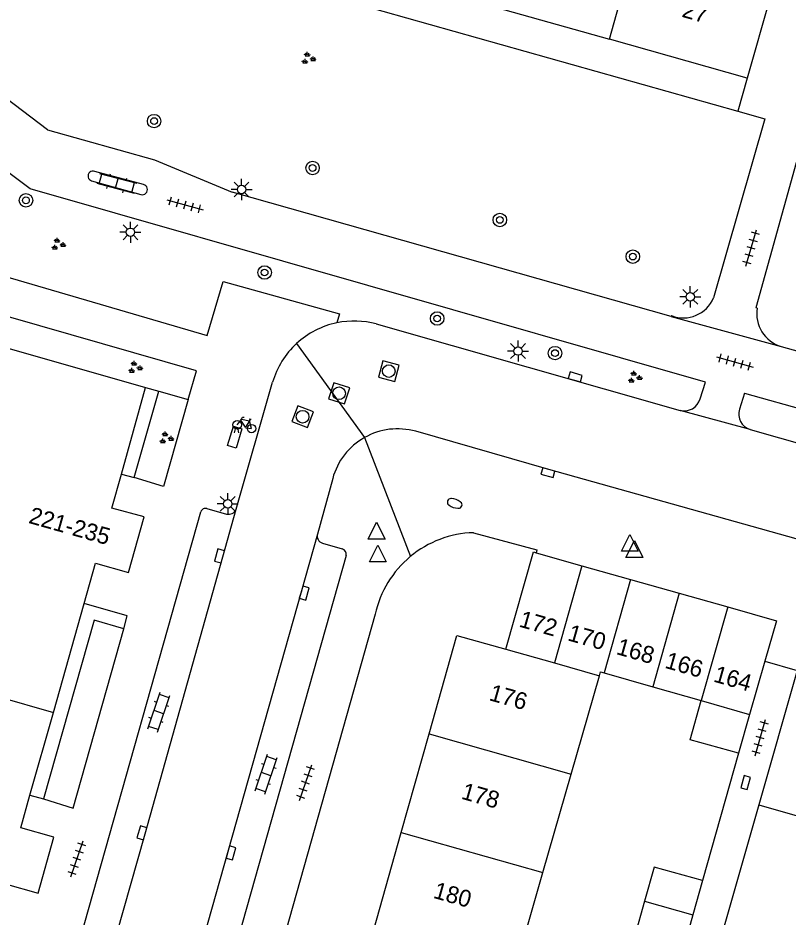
# Model space of a CAD drawing. Extents: x 132994 to 136000, y 393499 to 395512.
# Drawn here: x 134073.2 to 134118.9, y 394581.5 to 394634.8 of the extents above; entities that cross this region are included whole.
import ezdxf

# ---------------------------------------------------------------- set-up
doc = ezdxf.new("R2010")
doc.units = 0
for name, color, linetype in [('gg-afsc-erfafscheiding', 7, 'Continuous'), ('gg-afsc-hekwerk', 7, 'Continuous'), ('gg-afsc-muur', 7, 'Continuous'), ('gg-anno-huisnummerreeks BGT', 7, 'Continuous'), ('gg-bbg-bijgebouw', 7, 'Continuous'), ('gg-bbg-gedigitaliseerde bebouwing', 7, 'Continuous'), ('gg-bbg-gedigitaliseerde bijgebouw', 7, 'Continuous'), ('gg-bbg-hoofdgebouw', 7, 'Continuous'), ('gg-bbg-tussenscheiding', 7, 'Continuous'), ('gg-knt-verharding', 7, 'Continuous'), ('gg-knt-verharding nz', 7, 'Continuous'), ('gt-grn-groengrens', 7, 'Continuous'), ('gt-grn-weggrens', 7, 'Continuous'), ('gt-symb-boom', 7, 'Continuous'), ('gt-symb-brandkraan', 7, 'Continuous'), ('gt-symb-fietsenrek', 7, 'Continuous'), ('gt-symb-groenvak', 7, 'Continuous'), ('gt-symb-klinker verharding', 7, 'Continuous'), ('gt-symb-kolk', 7, 'Continuous'), ('gt-symb-lichtmast', 7, 'Continuous'), ('gt-symb-rioolschacht', 7, 'Continuous'), ('gt-symb-tegel verharding', 7, 'Continuous'), ('gt-symb-waterafsluiter', 7, 'Continuous')]:
    doc.layers.add(name, color=color, linetype=linetype)

# ---------------------------------------------------------------- blocks, each defined once
blk = doc.blocks.new('gt0-FREK')
at = {"layer": 'gt-symb-fietsenrek'}
for p, q in [((0.259, 0.762), (0.294, 0.823)), ((0.54, 0.335), (0.259, 0.762)), ((0.294, 0.823), (0.767, 0.714)), ((0.767, 0.714), (0.54, 0.335)), ((0.757, 0.841), (0.866, 0.816)), ((0.767, 0.714), (0.84, 0.822)), ((0.895, 0.252), (0.767, 0.714))]:
    blk.add_line(p, q, dxfattribs=at)
for points in [[(0.036, 0.476), (0.228, 0.708), (0.259, 0.762)], [(0.294, 0.823), (0.36, 0.937), (0.452, 0.935)], [(-0.124, 0), (-0.047, 0.312), (0.053, 0.312), (0.12, 0)], [(0.54, 0.335), (0.555, 0.305), (0.895, 0.252)]]:
    blk.add_lwpolyline(points, dxfattribs=at)
for centre in [(0.036, 0.476), (0.895, 0.252)]:
    blk.add_circle(centre, 0.252, dxfattribs=at)
blk = doc.blocks.new('gt0-KOLK')
at = {"layer": 'gt-symb-kolk'}
blk.add_lwpolyline([(0, 0), (0.375, 0), (0.375, 0.4), (-0.375, 0.4), (-0.375, 0), (0, 0)], dxfattribs=at)
blk = doc.blocks.new('gt0-RS')
at = {"layer": 'gt-symb-rioolschacht'}
blk.add_lwpolyline([(-0.5, -0.5), (0.5, -0.5), (0.5, 0.5), (-0.5, 0.5)], close=True, dxfattribs=at)
blk.add_circle((0, 0), 0.375, dxfattribs=at)
blk = doc.blocks.new('gt0-WAFSL')
at = {"layer": 'gt-symb-waterafsluiter'}
for p, q in [((-0.5, -0.333), (0, 0.667)), ((0, 0.667), (0.5, -0.333)), ((0.5, -0.333), (-0.5, -0.333))]:
    blk.add_line(p, q, dxfattribs=at)
blk = doc.blocks.new('gt0-KL1')
at = {"layer": 'gt-symb-klinker verharding'}
for p, q in [((-1.15, 0.3), (1.15, 0.3)), ((-1, -0.3), (-1, 0.3)), ((-0.5, 0.3), (-0.5, 0.45)), ((0, -0.3), (0, 0.3)), ((0.5, 0.3), (0.5, 0.45)), ((1, -0.3), (1, 0.3)), ((-1.15, -0.3), (1.15, -0.3)), ((-0.5, -0.45), (-0.5, -0.3)), ((0.5, -0.45), (0.5, -0.3))]:
    blk.add_line(p, q, dxfattribs=at)
blk = doc.blocks.new('gt0-TEG1')
at = {"layer": 'gt-symb-tegel verharding'}
for p, q in [((-1.125, 0), (1.125, 0)), ((-0.9, -0.25), (-0.9, 0.25)), ((-0.45, -0.25), (-0.45, 0.25)), ((0, -0.25), (0, 0.25)), ((0.45, -0.25), (0.45, 0.25)), ((0.9, -0.25), (0.9, 0.25))]:
    blk.add_line(p, q, dxfattribs=at)
blk = doc.blocks.new('gt0-BOOM')
at = {"layer": 'gt-symb-boom'}
for radius in [0.4, 0.2]:
    blk.add_circle((0, 0), radius, dxfattribs=at)
blk = doc.blocks.new('gt0-LMAST')
at = {"layer": 'gt-symb-lichtmast'}
for p, q in [((-0.005, 0.246), (-0.005, 0.621)), ((-0.182, 0.173), (-0.447, 0.438)), ((0.172, 0.173), (0.437, 0.438)), ((-0.255, -0.004), (-0.63, -0.004)), ((-0.182, -0.181), (-0.447, -0.446)), ((-0.005, -0.254), (-0.005, -0.629)), ((0.437, -0.446), (0.172, -0.181)), ((0.245, -0.004), (0.62, -0.004))]:
    blk.add_line(p, q, dxfattribs=at)
blk.add_circle((-0.005, -0.004), 0.25, dxfattribs=at)
blk = doc.blocks.new('gt0-GRVAK')
at = {"layer": 'gt-symb-groenvak'}
for p, q in [((-0.11, 0.189), (-0.228, 0.24)), ((-0.182, 0.153), (0.088, 0.153)), ((-0.091, 0.211), (-0.156, 0.322)), ((-0.047, 0.214), (-0.047, 0.393)), ((-0.004, 0.211), (0.061, 0.322)), ((0.015, 0.189), (0.133, 0.24)), ((0.262, -0.052), (0.197, 0.059)), ((0.305, -0.049), (0.305, 0.13)), ((0.349, -0.052), (0.414, 0.059)), ((-0.245, -0.228), (-0.363, -0.177)), ((-0.318, -0.264), (-0.047, -0.264)), ((-0.226, -0.206), (-0.291, -0.095)), ((-0.183, -0.203), (-0.183, -0.024)), ((-0.139, -0.206), (-0.074, -0.095)), ((-0.12, -0.228), (-0.002, -0.177)), ((0.243, -0.074), (0.125, -0.023)), ((0.17, -0.11), (0.441, -0.11)), ((0.368, -0.074), (0.486, -0.023))]:
    blk.add_line(p, q, dxfattribs=at)
blk = doc.blocks.new('gt0-BR')
at = {"layer": 'gt-symb-brandkraan'}
for centre, radius, start, end in [((-0.244, 0), 0.206, 107.5669, 252.4331), ((0.599, -2.664), 3, 106.892, 107.5669), ((0, -0.691), 0.938, 73.108, 106.892), ((-0.599, -2.664), 3, 72.4331, 73.108), ((0.244, 0), 0.206, 287.567, 72.4331), ((0.599, 2.664), 3, 252.4331, 253.108), ((0, 0.691), 0.938, 253.108, 286.8921), ((-0.599, 2.664), 3, 286.8921, 287.567)]:
    blk.add_arc(centre, radius, start, end, dxfattribs=at)

msp = doc.modelspace()

# ---------------------------------------------------------------- linework, layer by layer
at = {"layer": 'gg-afsc-erfafscheiding'}
for p, q in [((134115.967, 394591.187), (134113.824, 394583.631)), ((134117.169, 394588.127), (134115.12, 394580.918))]:
    msp.add_line(p, q, dxfattribs=at)
at = {"layer": 'gg-afsc-hekwerk'}
msp.add_line((134117.525, 394596.655), (134119.443, 394596.113), dxfattribs=at)
at = {"layer": 'gg-afsc-muur'}
msp.add_line((134091.064, 394638.439), (134108.296, 394633.575), dxfattribs=at)
at = {"layer": 'gg-bbg-bijgebouw'}
for p, q in [((134103.944, 394603.094), (134106.666, 394602.324)), ((134106.666, 394602.324), (134109.552, 394601.508)), ((134109.552, 394601.508), (134112.438, 394600.692)), ((134112.438, 394600.692), (134115.324, 394599.876)), ((134115.324, 394599.876), (134118.21, 394599.06)), ((134118.21, 394599.06), (134117.525, 394596.655)), ((134117.525, 394596.655), (134116.624, 394593.493)), ((134116.624, 394593.493), (134115.967, 394591.187)), ((134113.824, 394583.631), (134113.252, 394581.608)), ((134113.252, 394581.608), (134112.668, 394579.544))]:
    msp.add_line(p, q, dxfattribs=at)
msp.add_lwpolyline([(134102.14, 394597.37), (134103.78, 394603.14), (134103.944, 394603.094)], dxfattribs=at)
at = {"layer": 'gg-bbg-gedigitaliseerde bebouwing'}
for p, q in [((134106.025, 394589.955), (134107.699, 394595.796)), ((134104.351, 394584.112), (134106.025, 394589.955)), ((134102.676, 394578.269), (134104.351, 394584.112))]:
    msp.add_line(p, q, dxfattribs=at)
at = {"layer": 'gg-bbg-gedigitaliseerde bijgebouw'}
for p, q in [((134107.984, 394595.963), (134110.867, 394595.139)), ((134110.867, 394595.139), (134113.751, 394594.314)), ((134110.386, 394582.414), (134109.805, 394580.349))]:
    msp.add_line(p, q, dxfattribs=at)
for points in [[(134107.699, 394595.796), (134107.765, 394596.026), (134107.984, 394595.963)], [(134115.967, 394591.187), (134113.098, 394591.994), (134113.751, 394594.314)], [(134113.824, 394583.631), (134110.954, 394584.431), (134110.386, 394582.414)]]:
    msp.add_lwpolyline(points, dxfattribs=at)
at = {"layer": 'gg-bbg-hoofdgebouw'}
for p, q in [((134108.296, 394633.575), (134109.886, 394639.299)), ((134118.096, 394636.982), (134116.484, 394631.265)), ((134116.484, 394631.265), (134108.296, 394633.575)), ((134068.53, 394616.4), (134080.76, 394612.91)), ((134079.318, 394607.765), (134080.76, 394612.91)), ((134075.282, 394593.615), (134077.11, 394600.071)), ((134119.443, 394596.113), (134117.169, 394588.127)), ((134073.892, 394588.706), (134075.282, 394593.615)), ((134095.934, 394586.492), (134097.587, 394592.341)), ((134117.169, 394588.127), (134123.028, 394586.463)), ((134094.28, 394580.642), (134095.934, 394586.492))]:
    msp.add_line(p, q, dxfattribs=at)
for points in [[(134077.11, 394600.071), (134077.79, 394602.47), (134079.75, 394601.92), (134080.68, 394605.23), (134078.751, 394605.74), (134079.318, 394607.765)], [(134097.587, 394592.341), (134099.24, 394598.19), (134102.14, 394597.37)], [(134071.734, 394581.027), (134072.41, 394583.44), (134074.37, 394582.89), (134075.31, 394586.21), (134073.341, 394586.76), (134073.892, 394588.706)]]:
    msp.add_lwpolyline(points, dxfattribs=at)
at = {"layer": 'gg-bbg-tussenscheiding'}
for p, q in [((134106.666, 394602.324), (134105.033, 394596.551)), ((134109.552, 394601.508), (134107.984, 394595.963)), ((134112.438, 394600.692), (134110.867, 394595.139)), ((134115.324, 394599.876), (134113.751, 394594.314)), ((134102.14, 394597.37), (134105.033, 394596.551)), ((134063.058, 394597.069), (134075.282, 394593.615)), ((134105.033, 394596.551), (134107.699, 394595.796)), ((134113.751, 394594.314), (134116.624, 394593.493)), ((134097.587, 394592.341), (134106.025, 394589.955)), ((134095.934, 394586.492), (134104.351, 394584.112)), ((134110.386, 394582.414), (134113.252, 394581.608))]:
    msp.add_line(p, q, dxfattribs=at)
at = {"layer": 'gg-knt-verharding'}
for p, q in [((134058.583, 394645.525), (134115.93, 394629.307)), ((134074.922, 394628.206), (134068.148, 394633.317)), ((134115.93, 394629.307), (134117.519, 394628.858)), ((134117.519, 394628.858), (134114.486, 394618.222)), ((134119.494, 394626.6), (134116.984, 394617.641)), ((134080.632, 394624.949), (134077.739, 394625.732)), ((134077.552, 394625.173), (134080.469, 394624.351)), ((134111.973, 394617.116), (134085.892, 394624.502)), ((134114.48, 394618.223), (134114.486, 394618.222)), ((134117.075, 394617.616), (134116.984, 394617.641)), ((134111.987, 394617.168), (134111.973, 394617.116)), ((134094.455, 394616.673), (134112.495, 394611.544)), ((134118.493, 394615.339), (134191.661, 394594.525)), ((134086.143, 394605.674), (134088.299, 394613.217)), ((134113.689, 394612.226), (134114.011, 394613.227)), ((134080.07, 394607.554), (134081.547, 394612.683)), ((134080.76, 394612.91), (134081.547, 394612.683)), ((134116.318, 394612.568), (134116.016, 394611.612)), ((134116.318, 394612.568), (134194.325, 394590.495)), ((134116.654, 394610.403), (134112.495, 394611.544)), ((134116.654, 394610.403), (134157.822, 394598.748)), ((134091.865, 394607.501), (134090.954, 394604.203)), ((134084.4, 394605.715), (134085.566, 394605.391)), ((134073.397, 394567.865), (134084.041, 394605.52)), ((134091.252, 394603.659), (134092.438, 394603.326)), ((134092.666, 394602.933), (134078.024, 394551.107))]:
    msp.add_line(p, q, dxfattribs=at)
for points in [[(134074.922, 394628.206), (134081.277, 394626.422), (134085.892, 394624.502)], [(134114.011, 394613.227), (134073.902, 394624.702), (134071.414, 394626.561)], [(134066.34, 394621.28), (134084.406, 394615.994), (134085.368, 394619.197), (134092.276, 394617.268), (134092.118, 394616.742)], [(134083.286, 394612.189), (134083.769, 394613.889), (134065.151, 394619.24)], [(134083.286, 394612.189), (134081.821, 394607.033), (134080.07, 394607.554)], [(134121.017, 394603.462), (134104.698, 394608.037), (134096.795, 394610.301)], [(134100.228, 394604.282), (134103.994, 394603.271), (134103.944, 394603.094)], [(134094.395, 394599.439), (134081.251, 394552.849), (134084.909, 394551.791)], [(134079.471, 394598.585), (134077.711, 394599.084), (134074.696, 394588.478)], [(134074.696, 394588.478), (134076.447, 394587.935), (134079.471, 394598.585)]]:
    msp.add_lwpolyline(points, dxfattribs=at)
for centre, radius, start, end in [((134077.634, 394625.456), 0.295, 69.0965, 253.9106), ((134080.552, 394624.65), 0.31, 254.51, 74.9959), ((134112.694, 394618.97), 1.936, 248.5818, 337.2929), ((134119.066, 394617.276), 2.019, 170.2962, 253.5289), ((134093.143, 394611.8), 5.048, 101.7196, 132.7029), ((134093.142, 394611.812), 5.036, 74.8851, 101.7326), ((134093.144, 394611.799), 5.049, 132.7113, 163.6924), ((134112.736, 394612.508), 0.993, 255.9394, 343.5297), ((134116.941, 394611.328), 0.968, 162.913, 252.729), ((134095.719, 394606.457), 3.992, 74.3548, 119.599), ((134095.714, 394606.459), 3.988, 119.5584, 164.8585), ((134084.312, 394605.449), 0.28, 71.7135, 165.306), ((134085.687, 394605.875), 0.498, 255.9869, 336.266), ((134091.392, 394604.089), 0.452, 165.4265, 252.0008), ((134100.403, 394598.135), 6.15, 91.6346, 129.6916), ((134092.339, 394603.006), 0.335, 347.3618, 72.8788), ((134100.405, 394598.136), 6.15, 129.7112, 167.7684)]:
    msp.add_arc(centre, radius, start, end, dxfattribs=at)
at = {"layer": 'gg-knt-verharding nz'}
for p, q in [((134111.973, 394617.116), (134118.493, 394615.339)), ((134079.318, 394607.765), (134080.07, 394607.554)), ((134090.954, 394604.203), (134075.92, 394550.954)), ((134073.892, 394588.706), (134074.696, 394588.478))]:
    msp.add_line(p, q, dxfattribs=at)
for points in [[(134085.966, 394610.611), (134086.474, 394610.453), (134086.137, 394609.297), (134085.616, 394609.453), (134085.966, 394610.611)], [(134075.127, 394566.594), (134075.706, 394568.698), (134080.732, 394586.412), (134085.339, 394602.852), (134086.143, 394605.674)], [(134079.471, 394598.585), (134079.66, 394599.349), (134077.11, 394600.071)]]:
    msp.add_lwpolyline(points, dxfattribs=at)
at = {"layer": 'gt-grn-groengrens'}
msp.add_line((134081.547, 394612.683), (134083.286, 394612.189), dxfattribs=at)
at = {"layer": 'gt-grn-weggrens'}
for p, q in [((134116.484, 394631.265), (134115.93, 394629.307)), ((134089.72, 394615.509), (134093.747, 394609.928)), ((134093.747, 394609.928), (134096.476, 394602.867))]:
    msp.add_line(p, q, dxfattribs=at)

# ---------------------------------------------------------------- block references
at = {"layer": 'gt-symb-boom'}
for p in [(134081.26, 394628.717), (134090.672, 394625.934), (134073.652, 394624.013), (134101.79, 394622.849), (134109.688, 394620.673), (134087.823, 394619.731), (134098.071, 394616.999), (134105.066, 394614.945)]:
    msp.add_blockref('gt0-BOOM', p, dxfattribs=at)
at = {"layer": 'gt-symb-brandkraan', "rotation": -19.404673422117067}
msp.add_blockref('gt0-BR', (134099.11, 394606.019), dxfattribs=at)
at = {"layer": 'gt-symb-fietsenrek'}
msp.add_blockref('gt0-FREK', (134086.156, 394610.207), dxfattribs=at)
at = {"layer": 'gt-symb-groenvak'}
for p in [(134090.406, 394632.43), (134075.551, 394621.394), (134080.119, 394614.086), (134109.788, 394613.499), (134081.963, 394609.896)]:
    msp.add_blockref('gt0-GRVAK', p, dxfattribs=at)
at = {"layer": 'gt-symb-klinker verharding'}
for p, rotation in [((134079.046, 394625.029), -14.828108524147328), ((134081.544, 394593.636), 71.22088212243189), ((134087.913, 394589.948), 71.22088212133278)]:
    msp.add_blockref('gt0-KL1', p, dxfattribs=dict(at, rotation=rotation))
at = {"layer": 'gt-symb-kolk'}
for p, rotation in [((134106.214, 394613.337), -15.84119365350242), ((134104.698, 394608.037), 164.34500988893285), ((134085.339, 394602.852), 74.34500988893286), ((134089.986, 394600.751), -105.67270871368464), ((134116.582, 394589.393), 74.21205294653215), ((134080.732, 394586.412), 74.15880634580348), ((134085.633, 394585.33), -105.75694914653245)]:
    msp.add_blockref('gt0-KOLK', p, dxfattribs=dict(at, rotation=rotation))
at = {"layer": 'gt-symb-lichtmast'}
for p in [(134086.459, 394624.66), (134079.862, 394622.122), (134113.105, 394618.29), (134102.878, 394615.068), (134085.64, 394606.003)]:
    msp.add_blockref('gt0-LMAST', p, dxfattribs=at)
at = {"layer": 'gt-symb-rioolschacht'}
for p, rotation in [((134095.198, 394613.874), 164.59554301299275), ((134092.245, 394612.558), -107.95772896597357), ((134090.079, 394611.166), -20.85733074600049)]:
    msp.add_blockref('gt0-RS', p, dxfattribs=dict(at, rotation=rotation))
at = {"layer": 'gt-symb-tegel verharding'}
for p, rotation in [((134083.091, 394623.747), -15.662106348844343), ((134116.716, 394621.187), 73.97589034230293), ((134115.742, 394614.411), -15.606930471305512), ((134117.25, 394592.119), 74.21205294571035), ((134090.26, 394589.446), 71.22088212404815), ((134076.683, 394584.92), 71.22088212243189)]:
    msp.add_blockref('gt0-TEG1', p, dxfattribs=dict(at, rotation=rotation))
at = {"layer": 'gt-symb-waterafsluiter'}
for p in [(134094.476, 394604.233), (134109.511, 394603.519), (134109.779, 394603.145), (134094.544, 394602.879)]:
    msp.add_blockref('gt0-WAFSL', p, dxfattribs=at)

# ---------------------------------------------------------------- texts
at = {"layer": 'gg-anno-huisnummerreeks BGT'}
for s, rotation, p in [('27', 344.3, (134112.55, 394634.917)), ('221-235', 344.3, (134073.761, 394604.87)), ('172', 344.2, (134102.878, 394598.719)), ('170', 344.2, (134105.764, 394597.903)), ('168', 344.2, (134108.65, 394597.087)), ('166', 344.2, (134111.536, 394596.271)), ('164', 344.2, (134114.422, 394595.455)), ('176', 344.2, (134101.101, 394594.35)), ('178', 344.2, (134099.448, 394588.501)), ('180', 344.2, (134097.784, 394582.616))]:
    msp.add_text(s, height=1, rotation=rotation, dxfattribs=at).set_placement(p)

doc.saveas('drawing.dxf')
